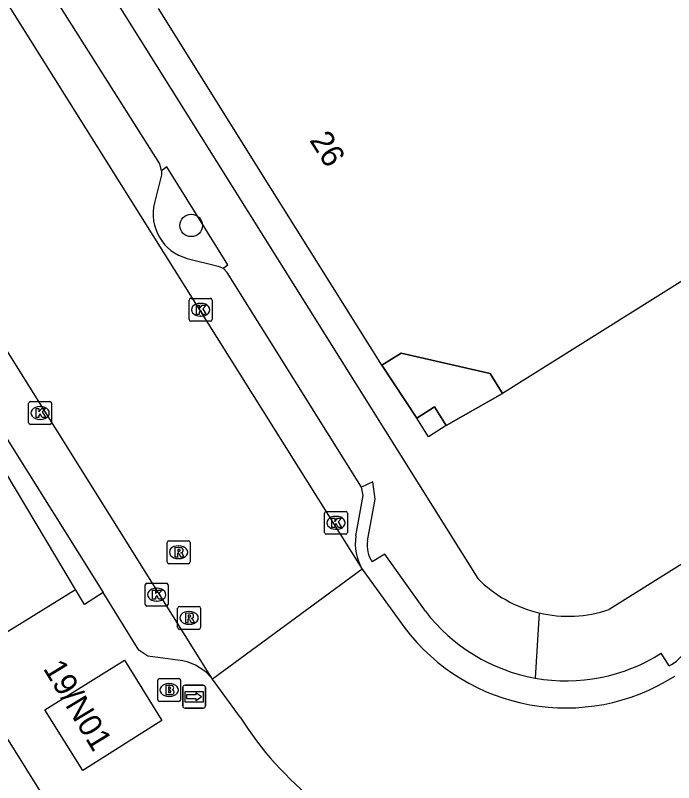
# Model space of a CAD drawing. Extents: x 158461 to 159795, y 387220 to 388672.
# Drawn here: x 158642.94 to 158671.68, y 387724.05 to 387757.54 of the extents above; entities that cross this region are included whole.
import ezdxf

# ---------------------------------------------------------------- set-up
doc = ezdxf.new("R2010")
doc.units = 0
for name, color, linetype in [('IMGEO_Boom', 7, 'Continuous'), ('IMGEO_Brandkraan', 7, 'Continuous'), ('IMGEO_Kolk', 7, 'Continuous'), ('IMGEO_Pand', 7, 'Continuous'), ('IMGEO_Pand_nummerreeks', 7, 'Continuous'), ('IMGEO_Pand_overbouw', 7, 'Continuous'), ('IMGEO_Rijbaan_lokaal_gesloten', 7, 'Continuous'), ('IMGEO_Rijbaan_lokaal_open', 7, 'Continuous'), ('IMGEO_Rioolput', 7, 'Continuous'), ('IMGEO_Voetpad_open', 7, 'Continuous'), ('IMGEO_Wegwijzer', 7, 'Continuous')]:
    doc.layers.add(name, color=color, linetype=linetype)

msp = doc.modelspace()

# ---------------------------------------------------------------- linework, layer by layer
at = {"layer": 'IMGEO_Boom'}
msp.add_circle((158650.619, 387748.366), 0.489, dxfattribs=at)
at = {"layer": 'IMGEO_Brandkraan'}
for p, q in [((158649.159, 387727.664), (158649.159, 387728.516)), ((158649.234, 387728.59), (158650.086, 387728.59)), ((158650.16, 387728.516), (158650.16, 387727.664)), ((158649.647, 387728.37), (158649.672, 387728.37)), ((158649.67, 387727.81), (158649.645, 387727.81)), ((158650.086, 387727.59), (158649.234, 387727.59))]:
    msp.add_line(p, q, dxfattribs=at)
for points in [[(158649.159, 387727.664), (158649.159, 387728.516)], [(158649.234, 387728.59), (158650.086, 387728.59)], [(158650.16, 387728.516), (158650.16, 387727.664)], [(158649.507, 387728.29), (158649.507, 387727.89), (158649.72, 387727.89)], [(158649.738, 387728.29), (158649.507, 387728.29)], [(158649.686, 387728.209), (158649.632, 387728.209), (158649.632, 387728.133)], [(158649.632, 387728.133), (158649.685, 387728.133)], [(158649.694, 387728.057), (158649.632, 387728.057), (158649.632, 387727.976)], [(158649.632, 387727.976), (158649.694, 387727.976)], [(158650.086, 387727.59), (158649.234, 387727.59)]]:
    msp.add_lwpolyline(points, dxfattribs=at)
for centre, radius, start, end in [((158649.236, 387728.514), 0.0765, 91.552, 178.448), ((158649.236, 387728.514), 0.0765, 91.552, 178.448), ((158650.084, 387728.514), 0.0765, 1.552, 88.448), ((158650.084, 387728.514), 0.0765, 1.552, 88.448), ((158649.687, 387728.171), 0.0379, 267.8285, 90.9355), ((158649.742, 387728.145), 0.145, 59.4692, 91.5367), ((158649.767, 387728.192), 0.0922, 285.5137, 58.1501), ((158649.695, 387728.016), 0.0404, 269.8759, 90.5077), ((158649.726, 387728.141), 0.251, 268.6676, 293.5347), ((158649.772, 387728), 0.105, 301.3115, 78.989), ((158649.236, 387727.666), 0.0765, 181.552, 268.448), ((158649.236, 387727.666), 0.0765, 181.552, 268.448), ((158650.084, 387727.666), 0.0765, 271.552, 358.448), ((158650.084, 387727.666), 0.0765, 271.552, 358.448)]:
    msp.add_arc(centre, radius, start, end, dxfattribs=at)
for centre, major_axis, ratio, start_param, end_param in [((158649.646, 387728.09), (-0.387, 0.002), 0.722429, 4.712389, 7.853982), ((158649.671, 387728.09), (-0.39, 0.002), 0.717154, 1.570796, 4.712389)]:
    msp.add_ellipse(centre, major_axis=major_axis, ratio=ratio, start_param=start_param, end_param=end_param, dxfattribs=at)
at = {"layer": 'IMGEO_Kolk'}
for p, q in [((158650.531, 387744.259), (158650.531, 387745.111)), ((158650.606, 387745.185), (158651.458, 387745.185)), ((158651.019, 387744.965), (158651.044, 387744.965)), ((158651.532, 387745.111), (158651.532, 387744.259)), ((158651.042, 387744.405), (158651.017, 387744.405)), ((158651.458, 387744.185), (158650.606, 387744.185)), ((158643.525, 387739.753), (158643.525, 387740.605)), ((158643.6, 387740.679), (158644.452, 387740.679)), ((158644.526, 387740.605), (158644.526, 387739.753)), ((158644.013, 387740.459), (158644.038, 387740.459)), ((158644.036, 387739.899), (158644.011, 387739.899)), ((158644.452, 387739.679), (158643.6, 387739.679)), ((158656.516, 387735.888), (158657.368, 387735.888)), ((158656.441, 387734.962), (158656.441, 387735.814)), ((158656.929, 387735.668), (158656.954, 387735.668)), ((158657.442, 387735.814), (158657.442, 387734.962)), ((158657.368, 387734.888), (158656.516, 387734.888)), ((158656.952, 387735.108), (158656.927, 387735.108)), ((158648.614, 387731.827), (158648.614, 387732.679)), ((158648.689, 387732.753), (158649.541, 387732.753)), ((158649.102, 387732.533), (158649.127, 387732.533)), ((158649.615, 387732.679), (158649.615, 387731.827)), ((158649.125, 387731.973), (158649.1, 387731.973)), ((158649.541, 387731.753), (158648.689, 387731.753))]:
    msp.add_line(p, q, dxfattribs=at)
for points in [[(158650.531, 387744.259), (158650.531, 387745.111)], [(158650.606, 387745.185), (158651.458, 387745.185)], [(158651.532, 387745.111), (158651.532, 387744.259)], [(158650.852, 387744.885), (158650.975, 387744.885), (158650.975, 387744.734), (158651.105, 387744.885), (158651.269, 387744.885), (158651.123, 387744.734), (158651.276, 387744.485), (158651.124, 387744.485), (158651.039, 387744.649), (158650.975, 387744.582), (158650.975, 387744.485), (158650.852, 387744.485), (158650.852, 387744.885)], [(158651.458, 387744.185), (158650.606, 387744.185)], [(158643.525, 387739.753), (158643.525, 387740.605)], [(158643.6, 387740.679), (158644.452, 387740.679)], [(158644.526, 387740.605), (158644.526, 387739.753)], [(158643.846, 387740.379), (158643.969, 387740.379), (158643.969, 387740.228), (158644.099, 387740.379), (158644.263, 387740.379), (158644.117, 387740.228), (158644.27, 387739.979), (158644.118, 387739.979), (158644.033, 387740.143), (158643.969, 387740.076), (158643.969, 387739.979), (158643.846, 387739.979), (158643.846, 387740.379)], [(158644.452, 387739.679), (158643.6, 387739.679)], [(158656.516, 387735.888), (158657.368, 387735.888)], [(158656.441, 387734.962), (158656.441, 387735.814)], [(158656.762, 387735.588), (158656.885, 387735.588), (158656.885, 387735.437), (158657.015, 387735.588), (158657.179, 387735.588), (158657.033, 387735.437), (158657.186, 387735.188), (158657.034, 387735.188), (158656.949, 387735.352), (158656.885, 387735.285), (158656.885, 387735.188), (158656.762, 387735.188), (158656.762, 387735.588)], [(158657.442, 387735.814), (158657.442, 387734.962)], [(158657.368, 387734.888), (158656.516, 387734.888)], [(158648.614, 387731.827), (158648.614, 387732.679)], [(158648.689, 387732.753), (158649.541, 387732.753)], [(158649.615, 387732.679), (158649.615, 387731.827)], [(158648.935, 387732.453), (158649.058, 387732.453), (158649.058, 387732.302), (158649.188, 387732.453), (158649.352, 387732.453), (158649.206, 387732.302), (158649.359, 387732.053), (158649.207, 387732.053), (158649.122, 387732.217), (158649.058, 387732.15), (158649.058, 387732.053), (158648.935, 387732.053), (158648.935, 387732.453)], [(158649.541, 387731.753), (158648.689, 387731.753)]]:
    msp.add_lwpolyline(points, dxfattribs=at)
for centre, start, end in [((158650.608, 387745.109), 91.552, 178.448), ((158650.608, 387745.109), 91.552, 178.448), ((158651.456, 387745.109), 1.552, 88.448), ((158651.456, 387745.109), 1.552, 88.448), ((158650.608, 387744.261), 181.552, 268.448), ((158650.608, 387744.261), 181.552, 268.448), ((158651.456, 387744.261), 271.552, 358.448), ((158651.456, 387744.261), 271.552, 358.448), ((158643.602, 387740.603), 91.552, 178.448), ((158643.602, 387740.603), 91.552, 178.448), ((158644.45, 387740.603), 1.552, 88.448), ((158644.45, 387740.603), 1.552, 88.448), ((158643.602, 387739.755), 181.552, 268.448), ((158643.602, 387739.755), 181.552, 268.448), ((158644.45, 387739.755), 271.552, 358.448), ((158644.45, 387739.755), 271.552, 358.448), ((158656.518, 387735.812), 91.552, 178.448), ((158656.518, 387735.812), 91.552, 178.448), ((158657.366, 387735.812), 1.552, 88.448), ((158657.366, 387735.812), 1.552, 88.448), ((158656.518, 387734.964), 181.552, 268.448), ((158656.518, 387734.964), 181.552, 268.448), ((158657.366, 387734.964), 271.552, 358.448), ((158657.366, 387734.964), 271.552, 358.448), ((158648.691, 387732.677), 91.552, 178.448), ((158648.691, 387732.677), 91.552, 178.448), ((158649.539, 387732.677), 1.552, 88.448), ((158649.539, 387732.677), 1.552, 88.448), ((158648.691, 387731.829), 181.552, 268.448), ((158648.691, 387731.829), 181.552, 268.448), ((158649.539, 387731.829), 271.552, 358.448), ((158649.539, 387731.829), 271.552, 358.448)]:
    msp.add_arc(centre, 0.0765, start, end, dxfattribs=at)
for centre, major_axis, ratio, start_param, end_param in [((158651.018, 387744.685), (-0.387, 0.002), 0.722429, 4.712389, 7.853982), ((158651.043, 387744.685), (-0.39, 0.002), 0.717154, 1.570796, 4.712389), ((158644.012, 387740.179), (-0.387, 0.002), 0.722429, 4.712389, 7.853982), ((158644.037, 387740.179), (-0.39, 0.002), 0.717154, 1.570796, 4.712389), ((158656.928, 387735.388), (-0.387, 0.002), 0.722429, 4.712389, 7.853982), ((158656.953, 387735.388), (-0.39, 0.002), 0.717154, 1.570796, 4.712389), ((158649.101, 387732.253), (-0.387, 0.002), 0.722429, 4.712389, 7.853982), ((158649.126, 387732.253), (-0.39, 0.002), 0.717154, 1.570796, 4.712389)]:
    msp.add_ellipse(centre, major_axis=major_axis, ratio=ratio, start_param=start_param, end_param=end_param, dxfattribs=at)
at = {"layer": 'IMGEO_Pand'}
for points in [[(158684.676, 387780.065), (158696.467, 387761.244), (158678.519, 387750), (158664.215, 387741.039)], [(158658.943, 387742.264), (158654.096, 387750), (158649.189, 387757.833)], [(158658.943, 387742.264), (158659.793, 387742.796), (158663.673, 387741.904), (158664.215, 387741.039)], [(158661.755, 387739.633), (158661.247, 387740.445), (158660.467, 387739.956)], [(158661.755, 387739.633), (158660.976, 387739.144), (158660.467, 387739.956)], [(158645.89, 387724.573), (158644.237, 387727.219), (158647.711, 387729.397), (158649.34, 387726.767), (158645.89, 387724.573)], [(158653.031, 387690.361), (158653.092, 387690.4), (158651.615, 387692.771), (158654.02, 387703.221), (158656.401, 387704.693), (158656.124, 387705.139), (158655.749, 387704.906), (158642.493, 387726.138), (158635.284, 387721.635)]]:
    msp.add_lwpolyline(points, dxfattribs=at)
at = {"layer": 'IMGEO_Pand_overbouw'}
msp.add_lwpolyline([(158661.755, 387739.633), (158664.215, 387741.039), (158663.673, 387741.904), (158659.793, 387742.796), (158658.943, 387742.264), (158660.467, 387739.956), (158661.247, 387740.445)], close=True, dxfattribs=at)
at = {"layer": 'IMGEO_Rijbaan_lokaal_gesloten'}
for points in [[(158619.975, 387794.084), (158658.086, 387733.37)], [(158651.556, 387728.566), (158613.13, 387789.962)], [(158642.362, 387739.394), (158646.78, 387732.341)], [(158658.086, 387733.37), (158651.556, 387728.566)], [(158658.086, 387733.37), (158659.919, 387730.829)], [(158650.255, 387729.364), (158648.726, 387729.563), (158648.333, 387729.828), (158646.78, 387732.341)], [(158652.76, 387726.913), (158651.556, 387728.566)]]:
    msp.add_lwpolyline(points, dxfattribs=at)
for centre, radius, start, end in [((158666.976, 387736.144), 8.834, 216.9848, 302.549), ((158649.805, 387727.17), 2.239, 38.552, 78.4002), ((158664.985, 387734.527), 14.402, 211.9171, 232.1113)]:
    msp.add_arc(centre, radius, start, end, dxfattribs=at)
at = {"layer": 'IMGEO_Rijbaan_lokaal_open'}
for points in [[(158645.574, 387732.483), (158641.677, 387738.992)], [(158633.232, 387724.858), (158645.574, 387732.483)]]:
    msp.add_lwpolyline(points, dxfattribs=at)
at = {"layer": 'IMGEO_Rioolput'}
for p, q in [((158649.571, 387733.679), (158649.571, 387734.531)), ((158649.646, 387734.605), (158650.498, 387734.605)), ((158650.572, 387734.531), (158650.572, 387733.679)), ((158650.059, 387734.385), (158650.084, 387734.385)), ((158650.498, 387733.605), (158649.646, 387733.605)), ((158650.082, 387733.825), (158650.057, 387733.825)), ((158650.03, 387730.813), (158650.03, 387731.665)), ((158650.105, 387731.739), (158650.957, 387731.739)), ((158650.518, 387731.519), (158650.543, 387731.519)), ((158651.031, 387731.665), (158651.031, 387730.813)), ((158650.541, 387730.959), (158650.516, 387730.959)), ((158650.957, 387730.739), (158650.105, 387730.739))]:
    msp.add_line(p, q, dxfattribs=at)
for points in [[(158649.571, 387733.679), (158649.571, 387734.531)], [(158649.646, 387734.605), (158650.498, 387734.605)], [(158650.572, 387734.531), (158650.572, 387733.679)], [(158650.16, 387734.303), (158649.908, 387734.305), (158649.908, 387733.905)], [(158650.086, 387734.224), (158650.032, 387734.224), (158650.032, 387734.143)], [(158649.908, 387733.905), (158650.032, 387733.905), (158650.032, 387734.067), (158650.043, 387734.067)], [(158650.032, 387734.143), (158650.084, 387734.143)], [(158650.09, 387734.038), (158650.161, 387733.905), (158650.301, 387733.905), (158650.236, 387734.031)], [(158650.498, 387733.605), (158649.646, 387733.605)], [(158650.03, 387730.813), (158650.03, 387731.665)], [(158650.105, 387731.739), (158650.957, 387731.739)], [(158651.031, 387731.665), (158651.031, 387730.813)], [(158650.619, 387731.437), (158650.367, 387731.439), (158650.367, 387731.039)], [(158650.367, 387731.039), (158650.491, 387731.039), (158650.491, 387731.201), (158650.502, 387731.201)], [(158650.545, 387731.358), (158650.491, 387731.358), (158650.491, 387731.277)], [(158650.491, 387731.277), (158650.543, 387731.277)], [(158650.549, 387731.172), (158650.62, 387731.039), (158650.76, 387731.039), (158650.695, 387731.165)], [(158650.957, 387730.739), (158650.105, 387730.739)]]:
    msp.add_lwpolyline(points, dxfattribs=at)
for centre, radius, start, end in [((158649.648, 387734.529), 0.0765, 91.552, 178.448), ((158649.648, 387734.529), 0.0765, 91.552, 178.448), ((158650.496, 387734.529), 0.0765, 1.552, 88.448), ((158650.496, 387734.529), 0.0765, 1.552, 88.448), ((158650.092, 387734.128), 0.0964, 77.0061, 93.1865), ((158650.106, 387734.185), 0.0378, 276.6634, 79.6772), ((158650.159, 387734.193), 0.109, 350.3612, 89.416), ((158650.157, 387734.193), 0.112, 277.5842, 350.9817), ((158650.042, 387734.014), 0.0533, 26.0293, 88.6989), ((158650.068, 387734.332), 0.19, 274.7715, 282.9687), ((158650.141, 387733.978), 0.108, 29.5134, 73.7905), ((158649.648, 387733.681), 0.0765, 181.552, 268.448), ((158649.648, 387733.681), 0.0765, 181.552, 268.448), ((158650.496, 387733.681), 0.0765, 271.552, 358.448), ((158650.496, 387733.681), 0.0765, 271.552, 358.448), ((158650.107, 387731.663), 0.0765, 91.552, 178.448), ((158650.107, 387731.663), 0.0765, 91.552, 178.448), ((158650.955, 387731.663), 0.0765, 1.552, 88.448), ((158650.955, 387731.663), 0.0765, 1.552, 88.448), ((158650.501, 387731.148), 0.0533, 26.0293, 88.6989), ((158650.527, 387731.466), 0.19, 274.7715, 282.9687), ((158650.551, 387731.262), 0.0964, 77.0061, 93.1865), ((158650.565, 387731.319), 0.0378, 276.6634, 79.6772), ((158650.618, 387731.327), 0.109, 350.3612, 89.416), ((158650.616, 387731.327), 0.112, 277.5842, 350.9817), ((158650.6, 387731.112), 0.108, 29.5134, 73.7905), ((158650.107, 387730.815), 0.0765, 181.552, 268.448), ((158650.107, 387730.815), 0.0765, 181.552, 268.448), ((158650.955, 387730.815), 0.0765, 271.552, 358.448), ((158650.955, 387730.815), 0.0765, 271.552, 358.448)]:
    msp.add_arc(centre, radius, start, end, dxfattribs=at)
for centre, major_axis, ratio, start_param, end_param in [((158650.058, 387734.105), (-0.387, 0.002), 0.722429, 4.712389, 7.853982), ((158650.083, 387734.105), (-0.39, 0.002), 0.717154, 1.570796, 4.712389), ((158650.517, 387731.239), (-0.387, 0.002), 0.722429, 4.712389, 7.853982), ((158650.542, 387731.239), (-0.39, 0.002), 0.717154, 1.570796, 4.712389)]:
    msp.add_ellipse(centre, major_axis=major_axis, ratio=ratio, start_param=start_param, end_param=end_param, dxfattribs=at)
at = {"layer": 'IMGEO_Voetpad_open'}
for points in [[(158645.719, 387760.76), (158663.134, 387732.954)], [(158649.318, 387750.757), (158649.245, 387751.048), (158643.855, 387759.6)], [(158652.019, 387746.503), (158652.218, 387746.653), (158649.559, 387750.926), (158649.318, 387750.757)], [(158649.318, 387750.757), (158649.322, 387750.569), (158649.022, 387749.36)], [(158650.448, 387746.929), (158651.801, 387746.584), (158652.019, 387746.503)], [(158658.051, 387736.942), (158652.191, 387746.312), (158652.019, 387746.503)], [(158660.467, 387739.956), (158658.943, 387742.264)], [(158664.215, 387741.039), (158661.755, 387739.633)], [(158683.401, 387740.697), (158668.87, 387731.604)], [(158657.811, 387734.813), (158658.122, 387736.575), (158658.051, 387736.942)], [(158658.32, 387734.596), (158658.652, 387736.418), (158658.55, 387737.181), (158658.051, 387736.942)], [(158660.845, 387731.527), (158659.08, 387734.02), (158658.52, 387733.683)], [(158646.78, 387732.341), (158645.967, 387731.826), (158645.574, 387732.483)], [(158665.809, 387731.46), (158665.64, 387728.612)], [(158671.485, 387729.145), (158671.145, 387729.697)]]:
    msp.add_lwpolyline(points, dxfattribs=at)
for centre, radius, start, end in [((158650.96, 387748.863), 2, 165.6083, 255.1826), ((158659.879, 387734.459), 2.098, 170.2954, 211.2842), ((158659.559, 387734.389), 1.257, 170.5224, 214.1895), ((158667.09, 387736.896), 5.585, 224.8961, 256.7368), ((158666.992, 387736.237), 7.744, 217.4608, 259.9463), ((158667.087, 387736.897), 5.586, 256.7725, 288.6143), ((158670.751, 387730.643), 1.668, 296.1154, 330.6068), ((158666.995, 387736.245), 7.753, 259.9351, 302.3644)]:
    msp.add_arc(centre, radius, start, end, dxfattribs=at)
at = {"layer": 'IMGEO_Wegwijzer'}
for p, q in [((158650.253, 387727.399), (158650.253, 387728.199)), ((158650.253, 387728.199), (158650.253, 387727.399)), ((158650.353, 387728.299), (158651.143, 387728.299)), ((158651.143, 387728.299), (158650.353, 387728.299)), ((158651.243, 387728.199), (158651.243, 387727.399)), ((158651.243, 387727.399), (158651.243, 387728.199)), ((158651.143, 387727.299), (158650.353, 387727.299)), ((158650.353, 387727.299), (158651.143, 387727.299))]:
    msp.add_line(p, q, dxfattribs=at)
for points in [[(158650.354, 387728.031), (158651.142, 387728.031), (158651.142, 387727.567), (158650.354, 387727.567), (158650.354, 387728.031)], [(158650.419, 387727.883), (158650.419, 387727.799), (158650.419, 387727.715), (158650.83, 387727.715), (158650.83, 387727.632), (158651.077, 387727.799), (158650.83, 387727.966), (158650.83, 387727.883), (158650.419, 387727.883)]]:
    msp.add_lwpolyline(points, dxfattribs=at)
for centre, start, end in [((158650.353, 387728.199), 90, 180), ((158650.353, 387728.199), 90, 180), ((158651.143, 387728.199), 0, 90), ((158651.143, 387728.199), 360, 90), ((158650.353, 387727.399), 180, 270), ((158650.353, 387727.399), 180, 270), ((158651.143, 387727.399), 270, 0), ((158651.143, 387727.399), 270, 0)]:
    msp.add_arc(centre, 0.1, start, end, dxfattribs=at)

# ---------------------------------------------------------------- texts
at = {"layer": 'IMGEO_Pand_nummerreeks'}
for s, rotation, p in [('26', 302.0672, (158655.764, 387752.086)), ('19/N01', 301.152, (158644.136, 387729.031))]:
    msp.add_text(s, height=1, rotation=rotation, dxfattribs=at).set_placement(p)

doc.saveas('drawing.dxf')
